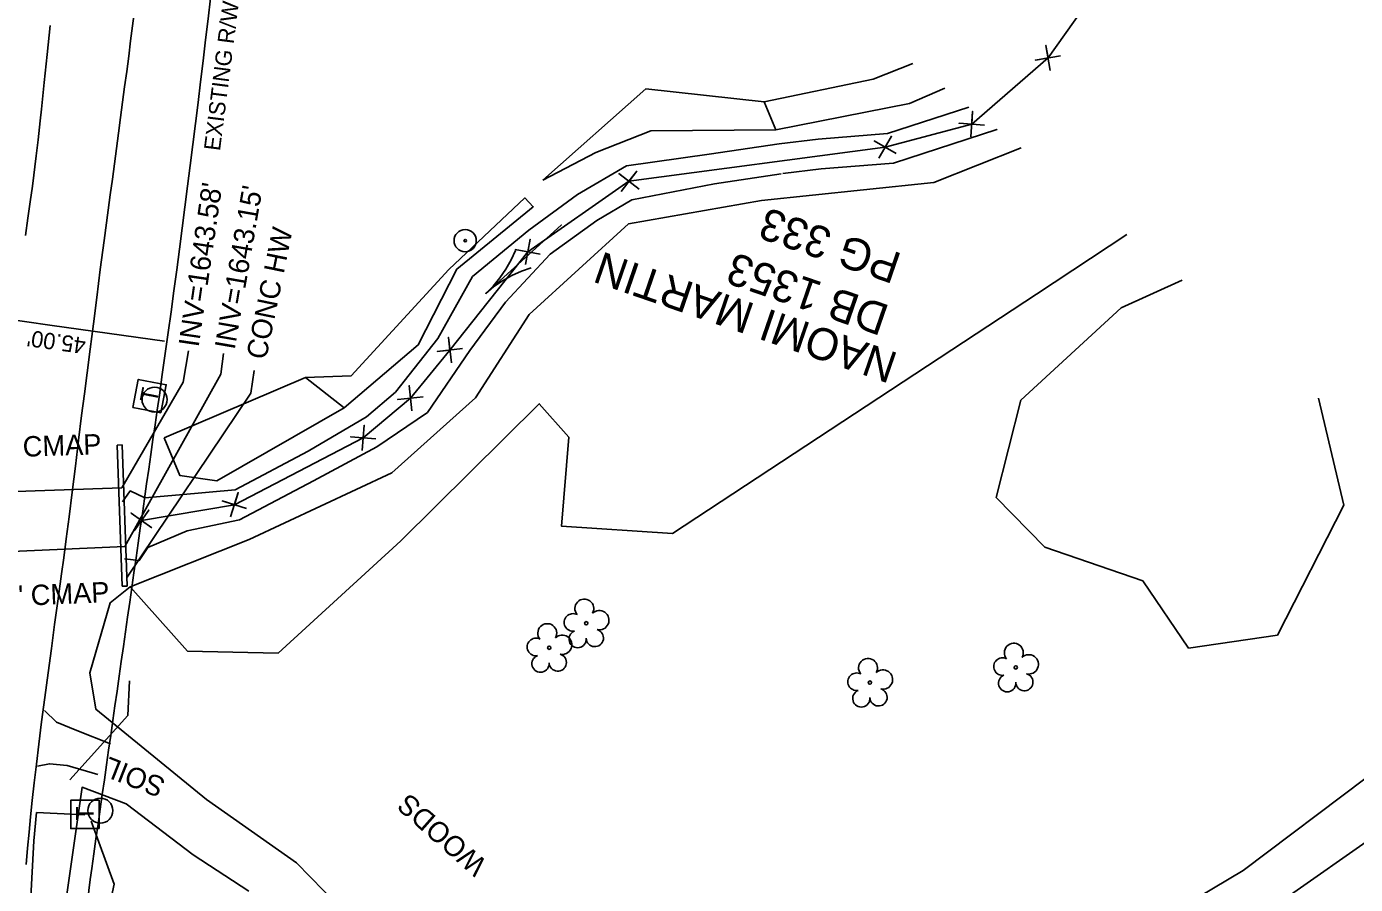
# Model space of a CAD drawing. Extents: x 472260 to 482161, y 489063 to 507124.
# Drawn here: x 480805.9 to 481066.7, y 493281.9 to 493450.2 of the extents above; entities that cross this region are included whole.
import ezdxf

# ---------------------------------------------------------------- set-up
doc = ezdxf.new("R2010")
doc.units = 0
for name, color, linetype in [('CTL Primary Horizontal and Vertical CELL', 7, 'Continuous'), ('Exist Roads EOP Other Cogo Point CELL', 7, 'Continuous'), ('Exist Structure Minor Drop Inlet Cogo Elevation', 7, 'Continuous'), ('Exist Structure Minor Drop Inlet Cogo Number', 7, 'Continuous'), ('Exist Structure Minor Junction Box Text', 7, 'Continuous'), ('Exist Structure Minor Pipes CMP 15 Inch Cogo Comment', 7, 'Continuous'), ('Exist Structure Minor Pipes CMP 15 Inch Cogo Point CELL', 7, 'Continuous'), ('Exist Structure Minor Pipes CMP 30 Inch', 7, 'Continuous'), ('Exist Structure Minor Pipes CMP 36 Inch', 7, 'Continuous'), ('Prop Drainage Structure Catch Basin Convert From Junction Box Label', 7, 'Continuous'), ('Prop Drainage Structure Drop Inlet Grate 2 Wide Slots and Flat Grates 840 20 Label', 7, 'Continuous'), ('Prop Drainage Structure Pipe Collar Label', 7, 'Continuous'), ('Prop Drainage Structure Pipe RCP 18in Class III', 7, 'Continuous'), ('Prop Drainage Structure Pipe RCP 18in Class IV', 7, 'Continuous'), ('Prop Drainage Structure Pipe RCP 24in Class III', 7, 'Continuous'), ('Prop Drainage Structure Pipe RCP 42in Class III Label', 7, 'Continuous'), ('Prop Drainage Structure Pipe RCP 66in Class III', 7, 'Continuous'), ('Prop Drainage Structure Pipe RCP 72in Class III', 7, 'Continuous'), ('Prop Drainage Structure Pipe Side Drain 18in Label', 7, 'Continuous'), ('Prop Drainage Structure Pipe Stub Out CELL', 7, 'Continuous'), ('Prop Drainage Structure Pipe Welded Steel 66in Label', 7, 'Continuous'), ('Prop Drainage Structure Plot Symbol 20 Scale CELL', 7, 'Continuous'), ('Prop Drainage Structure Plot Symbol 50 Scale', 7, 'Continuous'), ('Prop Drainage Structure Tops and Inverts LABEL', 7, 'Continuous'), ('Prop Earthen Structure False Sump Label', 7, 'Continuous'), ('Prop Earthen Structure Tail Ditch', 7, 'Continuous'), ('Prop Erosion Rip Rap Class B', 7, 'Continuous'), ('Prop Erosion Rip Rap Pad at Outlet Label', 7, 'Continuous'), ('Scratch_Level_7', 7, 'Continuous')]:
    doc.layers.add(name, color=color, linetype=linetype)

msp = doc.modelspace()

# ---------------------------------------------------------------- linework, layer by layer
at = {"layer": 'CTL Primary Horizontal and Vertical CELL'}
msp.add_lwpolyline([(480825.65, 493342.17), (480849.89, 493378.25), (480850.56, 493382.71)], dxfattribs=at)
at = {"layer": 'Exist Roads EOP Other Cogo Point CELL'}
for p, q in [((481006.36, 493444.02), (481006.36, 493444.02)), ((480991.39, 493431.03), (480991.39, 493431.03)), ((480974.4, 493426.51), (480974.4, 493426.51)), ((480924.11, 493419.83), (480924.11, 493419.83)), ((480904.25, 493405.99), (480904.25, 493405.99)), ((480888.97, 493386.71), (480888.97, 493386.71)), ((480881.22, 493377.26), (480881.22, 493377.26)), ((480871.96, 493369.48), (480871.96, 493369.48)), ((480846.67, 493356.35), (480846.67, 493356.35)), ((480828.42, 493353.28), (480828.42, 493353.28))]:
    msp.add_line(p, q, dxfattribs=at)
for points in [[(481006.78, 493441.56), (481005.94, 493446.49), (481006.36, 493444.02), (481003.9, 493443.6), (481008.83, 493444.44)], [(480991.21, 493428.54), (480991.57, 493433.53), (480991.39, 493431.03), (480988.89, 493431.21), (480993.88, 493430.85)], [(480973.15, 493424.34), (480975.66, 493428.67), (480974.4, 493426.51), (480972.24, 493427.76), (480976.57, 493425.25)], [(480922.59, 493417.84), (480925.63, 493421.81), (480924.11, 493419.83), (480922.13, 493421.35), (480926.1, 493418.31)], [(480903.81, 493403.52), (480904.69, 493408.45), (480904.25, 493405.99), (480901.79, 493406.43), (480906.71, 493405.55)], [(480889.26, 493384.23), (480888.68, 493389.2), (480888.97, 493386.71), (480886.49, 493386.42), (480891.45, 493387)], [(480881.47, 493374.78), (480880.98, 493379.75), (480881.22, 493377.26), (480878.74, 493377.02), (480883.71, 493377.51)], [(480871.74, 493366.99), (480872.17, 493371.97), (480871.96, 493369.48), (480869.46, 493369.69), (480874.45, 493369.26)], [(480845.92, 493353.96), (480847.43, 493358.73), (480846.67, 493356.35), (480844.29, 493357.1), (480849.06, 493355.59)], [(480826.97, 493351.24), (480829.87, 493355.31), (480828.42, 493353.28), (480826.38, 493354.73), (480830.46, 493351.83)]]:
    msp.add_lwpolyline(points, dxfattribs=at)
at = {"layer": 'Exist Structure Minor Drop Inlet Cogo Elevation'}
for centre, radius, start, end in [((478138.27, 493763.94), 2676.2, 351.84313, 357.4169), ((478138.27, 493763.94), 2721.2, 351.84313, 357.4169), ((630504.98, 471924.64), 151202.71, 171.8431343, 171.8786811), ((480954.66, 493265.57), 137.38, 171.8787, 186.2992)]:
    msp.add_arc(centre, radius, start, end, dxfattribs=at)
at = {"layer": 'Exist Structure Minor Drop Inlet Cogo Number'}
for p, q in [((481078.61, 493545.82), (481006.36, 493444.02)), ((481006.36, 493444.02), (480991.39, 493431.03)), ((480991.39, 493431.03), (480974.4, 493426.51)), ((480974.4, 493426.51), (480924.11, 493419.83)), ((480924.11, 493419.83), (480904.25, 493405.99)), ((480904.25, 493405.99), (480888.97, 493386.71)), ((480888.97, 493386.71), (480881.22, 493377.26)), ((480881.22, 493377.26), (480871.96, 493369.48)), ((480871.96, 493369.48), (480846.67, 493356.35)), ((480846.67, 493356.35), (480828.42, 493353.28))]:
    msp.add_line(p, q, dxfattribs=at)
at = {"layer": 'Exist Structure Minor Pipes CMP 15 Inch Cogo Comment'}
for p in [(480788.38, 493394.69), (480832.95, 493388.48)]:
    msp.add_line(p, (480810.91, 493391.56), dxfattribs=at)
at = {"layer": 'Exist Structure Minor Pipes CMP 36 Inch'}
for points in [[(480824.59, 493359.65), (480836.63, 493380.44), (480837.64, 493386.55)], [(480825.16, 493348.15), (480844, 493382), (480844.53, 493386.02)]]:
    msp.add_lwpolyline(points, dxfattribs=at)
at = {"layer": 'Prop Drainage Structure Catch Basin Convert From Junction Box Label'}
msp.add_line((480817.31, 493295.52), (480807.86, 493295.98), dxfattribs=at)
msp.add_lwpolyline([(480824.12, 493213.19), (480820.41, 493217.79), (480817.13, 493222.52), (480813.44, 493228.86), (480811.54, 493233.19), (480809.56, 493238.76), (480808.26, 493243.59), (480807.31, 493249.5), (480806.46, 493255.46), (480806.27, 493261.64), (480806.09, 493269.29), (480806.63, 493278.19), (480807.3, 493290.44), (480807.86, 493295.98)], dxfattribs=at)
at = {"layer": 'Prop Drainage Structure Drop Inlet Grate 2 Wide Slots and Flat Grates 840 20 Label'}
for p, q in [((480915.74, 493333.11), (480915.74, 493333.11)), ((480908.47, 493328.3), (480908.47, 493328.3)), ((481000.04, 493324.45), (481000.04, 493324.45)), ((480971.41, 493321.47), (480971.41, 493321.47))]:
    msp.add_line(p, q, dxfattribs=at)
for centre in [(480915.74, 493333.11), (480908.47, 493328.3), (481000.04, 493324.45), (480971.41, 493321.47)]:
    msp.add_circle(centre, 0.326, dxfattribs=at)
for centre, radius, start, end in [((480915.35, 493335.99), 1.86, 330.1651, 219.7134), ((480913.13, 493333.27), 1.73, 62.6636, 279.3457), ((480918.29, 493333.7), 1.9, 257.1011, 134.1999), ((480908.08, 493331.17), 1.86, 330.1651, 219.7134), ((480911.01, 493328.89), 1.9, 257.1011, 134.1999), ((480914.03, 493329.99), 1.69, 111.5671, 6.231), ((480917.41, 493330.21), 1.7, 181.2822, 74.56), ((480905.86, 493328.45), 1.73, 62.6636, 279.3457), ((480999.65, 493327.32), 1.86, 330.1651, 219.7134), ((480906.76, 493325.18), 1.69, 111.5671, 6.231), ((480910.14, 493325.4), 1.7, 181.2822, 74.56), ((480971.03, 493324.34), 1.86, 330.1651, 219.7134), ((480997.43, 493324.6), 1.73, 62.6636, 279.3457), ((481002.59, 493325.04), 1.9, 257.1011, 134.1999), ((480968.81, 493321.62), 1.73, 62.6636, 279.3457), ((480973.96, 493322.06), 1.9, 257.1011, 134.1999), ((480998.34, 493321.33), 1.69, 111.5671, 6.231), ((481001.71, 493321.55), 1.7, 181.2822, 74.56), ((480969.71, 493318.35), 1.69, 111.5671, 6.231), ((480973.09, 493318.57), 1.7, 181.2822, 74.56)]:
    msp.add_arc(centre, radius, start, end, dxfattribs=at)
at = {"layer": 'Prop Drainage Structure Pipe Collar Label'}
for centre in [(480831, 493376.98), (480820.36, 493296.34)]:
    msp.add_circle(centre, 2.46, dxfattribs=at)
at = {"layer": 'Prop Drainage Structure Pipe RCP 18in Class III'}
for points in [[(480809.38, 493315.98), (480811.74, 493313.72), (480815.72, 493312.05), (480822.37, 493309.43)], [(480819.84, 493303.43), (480813.87, 493305.17), (480810.35, 493305.53), (480808.05, 493305.07)]]:
    msp.add_lwpolyline(points, dxfattribs=at)
at = {"layer": 'Prop Drainage Structure Pipe RCP 18in Class IV'}
msp.add_line((480903.41, 493404.54), (480903.41, 493404.54), dxfattribs=at)
msp.add_lwpolyline([(480904.94, 493402.84), (480903.01, 493402.16), (480901.12, 493401.31), (480899.29, 493400.3), (480897.56, 493399.15), (480895.99, 493397.84), (480910.83, 493411.24), (480895.99, 493397.84), (480897.46, 493399.26), (480898.77, 493400.87), (480899.96, 493402.59), (480901, 493404.39), (480901.87, 493406.23)], dxfattribs=at)
at = {"layer": 'Prop Drainage Structure Pipe RCP 24in Class III'}
for points in [[(480990.82, 493434.38), (480974.88, 493429.17), (480961.27, 493428.08), (480953.58, 493427.15)], [(480996.35, 493430.06), (480996.32, 493430.02), (480976.04, 493423.4), (480961.86, 493422.26), (480954.29, 493421.34)], [(480953.58, 493427.15), (480939.88, 493425.18), (480923.61, 493422.85), (480914.01, 493417.26), (480904.46, 493410.21), (480893.42, 493401.13), (480886.57, 493388.98), (480878.29, 493378.48), (480872.6, 493373.64), (480861.16, 493366.86), (480846.82, 493359.26), (480835.89, 493358.3), (480829.06, 493357.7), (480826.24, 493359.07), (480824.7, 493356.96)], [(480953.99, 493421.26), (480940.87, 493419.31), (480924.68, 493416.18), (480917.78, 493412.11), (480908.62, 493405.55), (480899.89, 493396.09), (480892.91, 493386.6), (480884.54, 493374.46), (480874.62, 493367.75), (480862.17, 493361.08), (480847.65, 493353.41), (480837.43, 493351.22), (480829.68, 493347.96), (480828, 493345.42), (480825.07, 493345.77)]]:
    msp.add_lwpolyline(points, dxfattribs=at)
at = {"layer": 'Prop Drainage Structure Pipe RCP 42in Class III Label'}
for p, q in [((480824.59, 493359.65), (480785.17, 493358.36)), ((480786.53, 493346.51), (480825.16, 493348.15))]:
    msp.add_line(p, q, dxfattribs=at)
at = {"layer": 'Prop Drainage Structure Pipe RCP 72in Class III'}
msp.add_line((480825.73, 493315.01), (480826.11, 493321.82), dxfattribs=at)
msp.add_lwpolyline([(480830.28, 493217.46), (480825.11, 493222.85), (480820.31, 493232.11), (480817.16, 493254.65), (480823.04, 493281.94), (480818.59, 493294.29)], dxfattribs=at)
at = {"layer": 'Prop Drainage Structure Pipe Side Drain 18in Label'}
msp.add_line((480825.73, 493315.01), (480814.35, 493302.4), dxfattribs=at)
at = {"layer": 'Prop Drainage Structure Pipe Stub Out CELL'}
for points in [[(480827.07, 493453.25), (480826.31, 493447.36), (480825.92, 493444.38), (480825.53, 493441.37), (480825.13, 493438.36), (480824.74, 493435.35), (480824.33, 493432.32), (480823.93, 493429.29), (480823.53, 493426.26), (480823.13, 493423.23), (480822.72, 493420.21), (480822.32, 493417.19), (480821.91, 493414.19), (480821.11, 493408.24), (480820.35, 493402.49), (480819.67, 493397.03), (480819.03, 493391.85), (480818.37, 493386.89), (480817.75, 493382.27), (480817.22, 493378.09), (480816.69, 493373.84), (480816.09, 493369.03), (480815.46, 493363.94), (480814.82, 493358.85), (480814.21, 493354.01), (480813.68, 493349.68), (480813.2, 493345.91), (480812.74, 493342.77), (480811.99, 493337.47), (480811.39, 493332.89), (480810.76, 493328.15), (480810.1, 493323.35), (480809.45, 493318.54), (480808.81, 493313.77), (480808.26, 493309.39), (480807.81, 493305.44), (480807.39, 493301.77), (480807, 493298.35), (480806.66, 493295.14), (480806.36, 493292.08), (480806.09, 493288.96), (480805.82, 493285.77)], [(480810.52, 493450.38), (480809.9, 493444.69), (480809.32, 493439.18), (480808.8, 493433.96), (480808.57, 493431.69), (480808.15, 493427.94), (480807.77, 493424.79), (480807.03, 493418.84), (480806.61, 493415.79), (480806.14, 493412.58), (480805.64, 493409.17)]]:
    msp.add_lwpolyline(points, dxfattribs=at)
at = {"layer": 'Prop Drainage Structure Plot Symbol 20 Scale CELL'}
for radius in [2.18, 0.24]:
    msp.add_circle((480891.97, 493408.18), radius, dxfattribs=at)
at = {"layer": 'Prop Drainage Structure Plot Symbol 50 Scale'}
for p, q in [((480823.65, 493368.08), (480824.65, 493368.11)), ((480824.61, 493340.38), (480823.65, 493368.08)), ((480825.6, 493340.41), (480824.65, 493368.11)), ((480824.61, 493340.38), (480825.6, 493340.41))]:
    msp.add_line(p, q, dxfattribs=at)
at = {"layer": 'Prop Drainage Structure Tops and Inverts LABEL'}
for points in [[(480950.62, 493435.4), (480972.02, 493439.84), (480979.82, 493442.97)], [(480986.09, 493438.07), (480979.15, 493435.06), (480952.91, 493429.92)], [(480860.65, 493381.34), (480869.56, 493381.65), (480888.77, 493402.49), (480903.66, 493416.55), (480905.32, 493414.83), (480890.34, 493402.59), (480882.75, 493387.73), (480868.24, 493375.37)], [(480962.72, 493228.39), (480977.5, 493236.36), (481002.23, 493247.73), (481027.57, 493262.47), (481050.87, 493277.68), (481072.55, 493292.82), (481104.29, 493318.47), (481130.73, 493339.82), (481132.08, 493341.18)], [(480858.88, 493286.07), (480841.22, 493298.5), (480819.48, 493316.22), (480818.27, 493323.37), (480822.27, 493337.12), (480826.21, 493340.23)], [(481107.19, 493338.18), (481105.83, 493336.84), (481068.78, 493302.8), (481044.66, 493284.56), (481012.78, 493265.65), (480986.45, 493251.1), (480959.8, 493242.24), (480934.47, 493241.38), (480913.15, 493243.96), (480895.51, 493253.07), (480872.24, 493272.33), (480858.88, 493286.07)], [(480816.75, 493236.81), (480811.78, 493251.29), (480812.38, 493270.27), (480816.76, 493300.93), (480825.44, 493297.64), (480838.6, 493287.67), (480849.48, 493280.53)]]:
    msp.add_lwpolyline(points, dxfattribs=at)
at = {"layer": 'Prop Erosion Rip Rap Class B'}
for p, q in [((480829.97, 493377.61), (480829.97, 493377.61)), ((480817.31, 493295.52), (480817.31, 493295.52))]:
    msp.add_line(p, q, dxfattribs=at)
for points in [[(480832.23, 493374.4), (480833.29, 493379.89), (480827.8, 493380.95), (480826.74, 493375.46), (480832.23, 493374.4)], [(480820.13, 493292.8), (480820.13, 493298.39), (480814.54, 493298.39), (480814.54, 493292.8), (480820.13, 493292.8)]]:
    msp.add_lwpolyline(points, dxfattribs=at)
at = {"layer": 'Prop Erosion Rip Rap Pad at Outlet Label'}
for points in [[(480907.18, 493420.06), (480927.4, 493437.96), (480950.62, 493435.4)], [(480950.62, 493435.4), (480952.91, 493429.92)], [(480952.91, 493429.92), (480928.43, 493429.7), (480917.59, 493425.5), (480907.18, 493420.06)], [(480950.12, 493416.08), (480970.17, 493418.12), (480983.93, 493419.61), (481001.07, 493426.37)], [(480826.21, 493340.23), (480849.54, 493349.52), (480877.59, 493362.64), (480894.01, 493377.35), (480904.54, 493393.67), (480924, 493411.46), (480950.12, 493416.08)], [(481021.85, 493409.36), (481004.11, 493397.69), (480932.64, 493350.72), (480910.86, 493352.18), (480912.3, 493369.62), (480906.49, 493376.18), (480879.32, 493349.28)], [(481051.43, 493330.76), (481033.96, 493328.2), (481024.96, 493341.43), (481005.76, 493348.03), (480996.19, 493357.76), (481001.05, 493376.89), (481020.72, 493395), (481032.68, 493400.43)], [(480832.9, 493369.48), (480860.65, 493381.34), (480868.24, 493375.37)], [(480868.24, 493375.37), (480843.2, 493361.06), (480835.97, 493362.08), (480832.9, 493369.48)], [(481059.45, 493377.25), (481064.4, 493356.27), (481051.43, 493330.76)], [(480879.32, 493349.28), (480855.25, 493327.23), (480837.44, 493327.66), (480826.21, 493340.23)]]:
    msp.add_lwpolyline(points, dxfattribs=at)

# ---------------------------------------------------------------- texts
at = {"layer": 'Exist Structure Minor Junction Box Text'}
for rotation, p in [(1.8641, (480785.34, 493365.12)), (2.4292, (480786.94, 493335.76))]:
    msp.add_text('95"x67" CMAP', height=4, rotation=rotation, dxfattribs=at).set_placement(p)
at = {"layer": 'Exist Structure Minor Pipes CMP 15 Inch Cogo Comment'}
msp.add_text("45.00'", height=3.2, rotation=172.068, dxfattribs=at).set_placement((480817.66, 493389.08))
at = {"layer": 'Exist Structure Minor Pipes CMP 15 Inch Cogo Point CELL'}
msp.add_text('EXISTING R/W', height=3.2, rotation=82.7532, dxfattribs=at).set_placement((480843.84, 493425.68))
at = {"layer": 'Exist Structure Minor Pipes CMP 30 Inch'}
msp.add_text('CONC HW', height=4, rotation=78.4311, dxfattribs=at).set_placement((480852.88, 493384.66))
at = {"layer": 'Prop Drainage Structure Pipe RCP 66in Class III'}
msp.add_text('WOODS', height=4, rotation=138.5344, dxfattribs=at).set_placement((480896.51, 493286.17))
at = {"layer": 'Prop Drainage Structure Pipe Welded Steel 66in Label'}
for s, p in [('PG 333', (480977.95, 493405.53)), ('DB 1353', (480975.53, 493395.34))]:
    msp.add_text(s, height=6.25, rotation=160.9892, dxfattribs=at).set_placement(p)
at = {"layer": 'Prop Earthen Structure False Sump Label'}
msp.add_text('SOIL', height=4, rotation=158.4643, dxfattribs=at).set_placement((480833.4, 493302.53))
at = {"layer": 'Prop Earthen Structure Tail Ditch'}
for s, rotation, p in [("INV=1643.58'", 81.6801, (480839.64, 493387.16)), ("INV=1643.58'", 81.6801, (480839.64, 493387.16)), ("INV=1643.15'", 80.1819, (480846.72, 493386.65)), ("INV=1643.15'", 80.1819, (480846.72, 493386.65))]:
    msp.add_text(s, height=4, rotation=rotation, dxfattribs=at).set_placement(p)
at = {"layer": 'Prop Erosion Rip Rap Class B'}
for rotation, p in [(79.0946, (480831.44, 493376.18)), (90, (480819.02, 493294.39))]:
    msp.add_text('T', height=3.42, rotation=rotation, dxfattribs=at).set_placement(p)
at = {"layer": 'Scratch_Level_7'}
msp.add_text('NAOMI MARTIN', height=6.25, rotation=160.9892, dxfattribs=at).set_placement((480977.2, 493386))

doc.saveas('drawing.dxf')
